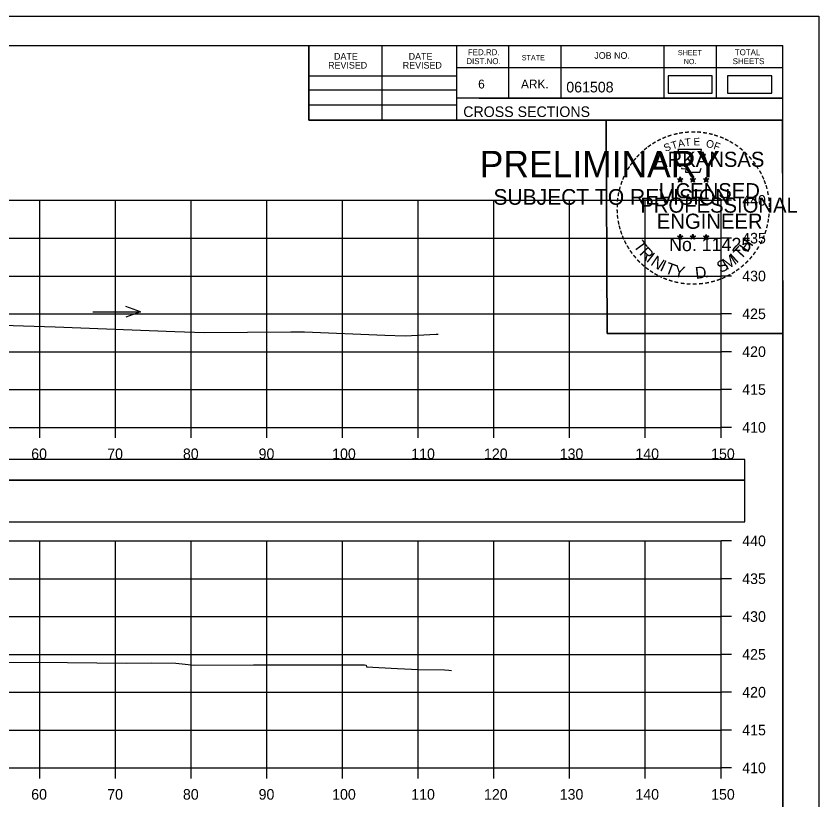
# Model space of a CAD drawing. Extents: x 1371057 to 1372761, y 380005 to 390517.
# Drawn here: x 1371617.7 to 1371723.8, y 387795 to 387898.6 of the extents above; entities that cross this region are included whole.
import ezdxf

# ---------------------------------------------------------------- set-up
doc = ezdxf.new("R2010")
doc.units = 0
for name, color, linetype in [('R_Axis', 7, 'Continuous'), ('R_Axis Annot', 7, 'Continuous'), ('R_Border', 7, 'Continuous'), ('R_Border PE', 7, 'Continuous'), ('R_Border Prem', 7, 'Continuous'), ('R_Detour', 7, 'Continuous'), ('R_Dimension', 7, 'Continuous'), ('R_Exist Surface', 7, 'Continuous'), ('R_Grid', 7, 'Continuous'), ('R_No Plot', 7, 'Continuous'), ('R_Water Annot', 7, 'Continuous')]:
    doc.layers.add(name, color=color, linetype=linetype)

msp = doc.modelspace()

# ---------------------------------------------------------------- linework, layer by layer
at = {"layer": 'R_Axis'}
for p, q in [((1371710.87, 387844.23), (1371710.87, 387874.23)), ((1371712.27, 387874.23), (1371710.87, 387874.23)), ((1371712.27, 387869.23), (1371710.87, 387869.23)), ((1371712.27, 387864.23), (1371710.87, 387864.23)), ((1371712.27, 387859.23), (1371710.87, 387859.23)), ((1371712.27, 387854.23), (1371710.87, 387854.23)), ((1371712.27, 387849.23), (1371710.87, 387849.23)), ((1371410.87, 387844.23), (1371710.87, 387844.23)), ((1371620.87, 387842.83), (1371620.87, 387844.23)), ((1371630.87, 387842.83), (1371630.87, 387844.23)), ((1371640.87, 387842.83), (1371640.87, 387844.23)), ((1371650.87, 387842.83), (1371650.87, 387844.23)), ((1371660.87, 387842.83), (1371660.87, 387844.23)), ((1371670.87, 387842.83), (1371670.87, 387844.23)), ((1371680.87, 387842.83), (1371680.87, 387844.23)), ((1371690.87, 387842.83), (1371690.87, 387844.23)), ((1371700.87, 387842.83), (1371700.87, 387844.23)), ((1371710.87, 387842.83), (1371710.87, 387844.23)), ((1371712.27, 387844.23), (1371710.87, 387844.23)), ((1371710.87, 387799.23), (1371710.87, 387829.23)), ((1371712.27, 387829.23), (1371710.87, 387829.23)), ((1371712.27, 387824.23), (1371710.87, 387824.23)), ((1371712.27, 387819.23), (1371710.87, 387819.23)), ((1371712.27, 387814.23), (1371710.87, 387814.23)), ((1371712.27, 387809.23), (1371710.87, 387809.23)), ((1371712.27, 387804.23), (1371710.87, 387804.23)), ((1371410.87, 387799.23), (1371710.87, 387799.23)), ((1371620.87, 387797.83), (1371620.87, 387799.23)), ((1371630.87, 387797.83), (1371630.87, 387799.23)), ((1371640.87, 387797.83), (1371640.87, 387799.23)), ((1371650.87, 387797.83), (1371650.87, 387799.23)), ((1371660.87, 387797.83), (1371660.87, 387799.23)), ((1371670.87, 387797.83), (1371670.87, 387799.23)), ((1371680.87, 387797.83), (1371680.87, 387799.23)), ((1371690.87, 387797.83), (1371690.87, 387799.23)), ((1371700.87, 387797.83), (1371700.87, 387799.23)), ((1371710.87, 387797.83), (1371710.87, 387799.23)), ((1371712.27, 387799.23), (1371710.87, 387799.23))]:
    msp.add_line(p, q, dxfattribs=at)
at = {"layer": 'R_Border'}
for p, q in [((1371402.87, 387894.69), (1371719.05, 387894.69)), ((1371656.41, 387884.81), (1371656.41, 387894.69)), ((1371666.09, 387884.81), (1371666.09, 387894.69)), ((1371675.95, 387894.69), (1371675.95, 387884.81)), ((1371682.79, 387894.69), (1371682.79, 387887.75)), ((1371689.73, 387894.69), (1371689.73, 387887.75)), ((1371703.31, 387894.69), (1371703.31, 387887.75)), ((1371710.25, 387894.69), (1371710.25, 387887.75)), ((1371719.05, 387689.23), (1371719.05, 387894.69)), ((1371719.05, 387891.75), (1371675.95, 387891.75)), ((1371719.05, 387891.77), (1371719.05, 387891.77)), ((1371656.41, 387890.67), (1371675.95, 387890.67)), ((1371656.41, 387888.81), (1371675.95, 387888.81)), ((1371656.41, 387886.87), (1371675.95, 387886.87)), ((1371719.05, 387887.75), (1371675.95, 387887.75)), ((1371678.91, 387887.75), (1371719.05, 387887.75)), ((1371719.05, 387884.81), (1371656.41, 387884.81))]:
    msp.add_line(p, q, dxfattribs=at)
at = {"layer": 'R_Border PE'}
for p, q in [((1371705.49, 387877.32), (1371705.45, 387877.06)), ((1371705.49, 387876.95), (1371705.49, 387877.32)), ((1371705.49, 387877.32), (1371705.54, 387877.07)), ((1371707.16, 387877.32), (1371707.12, 387877.06)), ((1371707.16, 387876.95), (1371707.16, 387877.32)), ((1371707.16, 387877.32), (1371707.21, 387877.07)), ((1371708.92, 387877.3), (1371708.88, 387877.05)), ((1371708.92, 387876.94), (1371708.92, 387877.3)), ((1371708.92, 387877.3), (1371708.97, 387877.05)), ((1371705.14, 387877.06), (1371705.49, 387876.95)), ((1371705.14, 387877.06), (1371705.39, 387877.02)), ((1371705.14, 387877.06), (1371705.37, 387876.94)), ((1371705.27, 387876.65), (1371705.49, 387876.95)), ((1371705.27, 387876.65), (1371705.4, 387876.9)), ((1371705.27, 387876.65), (1371705.48, 387876.87)), ((1371705.7, 387876.65), (1371705.48, 387876.87)), ((1371705.83, 387877.06), (1371705.49, 387876.95)), ((1371705.7, 387876.65), (1371705.49, 387876.95)), ((1371705.83, 387877.06), (1371705.55, 387877.01)), ((1371705.7, 387876.65), (1371705.56, 387876.95)), ((1371705.83, 387877.06), (1371705.63, 387876.96)), ((1371706.81, 387877.06), (1371707.16, 387876.95)), ((1371706.81, 387877.06), (1371707.06, 387877.02)), ((1371706.81, 387877.06), (1371707.04, 387876.94)), ((1371706.94, 387876.65), (1371707.16, 387876.95)), ((1371706.94, 387876.65), (1371707.07, 387876.9)), ((1371706.94, 387876.65), (1371707.15, 387876.87)), ((1371707.37, 387876.65), (1371707.15, 387876.87)), ((1371707.5, 387877.06), (1371707.16, 387876.95)), ((1371707.37, 387876.65), (1371707.16, 387876.95)), ((1371707.5, 387877.06), (1371707.22, 387877.01)), ((1371707.37, 387876.65), (1371707.23, 387876.95)), ((1371707.5, 387877.06), (1371707.3, 387876.96)), ((1371708.57, 387877.05), (1371708.92, 387876.94)), ((1371708.57, 387877.05), (1371708.82, 387877.01)), ((1371708.57, 387877.05), (1371708.81, 387876.93)), ((1371708.7, 387876.64), (1371708.92, 387876.94)), ((1371708.7, 387876.64), (1371708.83, 387876.89)), ((1371708.7, 387876.64), (1371708.92, 387876.86)), ((1371709.27, 387877.05), (1371708.92, 387876.94)), ((1371709.13, 387876.64), (1371708.92, 387876.94)), ((1371709.13, 387876.64), (1371708.92, 387876.86)), ((1371709.27, 387877.05), (1371708.98, 387877)), ((1371709.13, 387876.64), (1371709, 387876.93)), ((1371709.27, 387877.05), (1371709.06, 387876.95)), ((1371705.13, 387869.49), (1371705.48, 387869.38)), ((1371705.13, 387869.49), (1371705.39, 387869.44)), ((1371705.13, 387869.49), (1371705.37, 387869.37)), ((1371705.27, 387869.08), (1371705.48, 387869.38)), ((1371705.27, 387869.08), (1371705.39, 387869.33)), ((1371705.27, 387869.08), (1371705.48, 387869.3)), ((1371705.48, 387869.74), (1371705.44, 387869.49)), ((1371705.48, 387869.38), (1371705.48, 387869.74)), ((1371705.48, 387869.74), (1371705.53, 387869.49)), ((1371705.83, 387869.49), (1371705.48, 387869.38)), ((1371705.7, 387869.08), (1371705.48, 387869.38)), ((1371705.7, 387869.08), (1371705.48, 387869.3)), ((1371705.83, 387869.49), (1371705.54, 387869.44)), ((1371705.7, 387869.08), (1371705.56, 387869.37)), ((1371705.83, 387869.49), (1371705.63, 387869.39)), ((1371706.8, 387869.49), (1371707.15, 387869.38)), ((1371706.8, 387869.49), (1371707.06, 387869.44)), ((1371706.8, 387869.49), (1371707.04, 387869.37)), ((1371706.94, 387869.08), (1371707.15, 387869.38)), ((1371706.94, 387869.08), (1371707.06, 387869.33)), ((1371706.94, 387869.08), (1371707.15, 387869.3)), ((1371707.15, 387869.74), (1371707.11, 387869.49)), ((1371707.15, 387869.38), (1371707.15, 387869.74)), ((1371707.15, 387869.74), (1371707.2, 387869.49)), ((1371707.5, 387869.49), (1371707.15, 387869.38)), ((1371707.36, 387869.08), (1371707.15, 387869.38)), ((1371707.36, 387869.08), (1371707.15, 387869.3)), ((1371707.5, 387869.49), (1371707.21, 387869.44)), ((1371707.36, 387869.08), (1371707.23, 387869.37)), ((1371707.5, 387869.49), (1371707.29, 387869.39)), ((1371708.57, 387869.48), (1371708.92, 387869.37)), ((1371708.57, 387869.48), (1371708.82, 387869.43)), ((1371708.57, 387869.48), (1371708.81, 387869.36)), ((1371708.7, 387869.07), (1371708.92, 387869.37)), ((1371708.7, 387869.07), (1371708.83, 387869.32)), ((1371708.7, 387869.07), (1371708.92, 387869.29)), ((1371708.92, 387869.73), (1371708.88, 387869.48)), ((1371708.92, 387869.37), (1371708.92, 387869.73)), ((1371708.92, 387869.73), (1371708.97, 387869.48)), ((1371709.27, 387869.48), (1371708.92, 387869.37)), ((1371709.13, 387869.07), (1371708.92, 387869.37)), ((1371709.13, 387869.07), (1371708.92, 387869.29)), ((1371709.27, 387869.48), (1371708.98, 387869.43)), ((1371709.13, 387869.07), (1371708.99, 387869.36)), ((1371709.27, 387869.48), (1371709.06, 387869.38))]:
    msp.add_line(p, q, dxfattribs=at)
for points in [[(1371705.18, 387880.94), (1371705.45, 387880.11)], [(1371708.69, 387880.02), (1371708.83, 387880.3), (1371708.15, 387880.28), (1371708.29, 387880.94), (1371705.18, 387880.94)], [(1371705.67, 387878.52), (1371705.67, 387878.43), (1371706.23, 387878.41), (1371706.18, 387877.94), (1371708.05, 387877.94), (1371708.25, 387878.47)], [(1371705.49, 387877.32), (1371705.7, 387876.65), (1371705.14, 387877.06), (1371705.83, 387877.06), (1371705.27, 387876.65), (1371705.49, 387877.32)], [(1371707.16, 387877.32), (1371707.37, 387876.65), (1371706.81, 387877.06), (1371707.5, 387877.06), (1371706.94, 387876.65), (1371707.16, 387877.32)], [(1371708.92, 387877.3), (1371709.13, 387876.64), (1371708.57, 387877.05), (1371709.27, 387877.05), (1371708.7, 387876.64), (1371708.92, 387877.3)], [(1371705.48, 387869.74), (1371705.7, 387869.08), (1371705.13, 387869.49), (1371705.83, 387869.49), (1371705.27, 387869.08), (1371705.48, 387869.74)], [(1371707.15, 387869.74), (1371707.36, 387869.08), (1371706.8, 387869.49), (1371707.5, 387869.49), (1371706.94, 387869.08), (1371707.15, 387869.74)], [(1371708.92, 387869.73), (1371709.13, 387869.07), (1371708.57, 387869.48), (1371709.27, 387869.48), (1371708.7, 387869.07), (1371708.92, 387869.73)]]:
    msp.add_lwpolyline(points, dxfattribs=at)
for centre, radius in [((1371705.49, 387876.95), 0.172), ((1371705.49, 387876.95), 0.145), ((1371705.49, 387876.95), 0.116), ((1371705.49, 387876.95), 0.0991), ((1371705.49, 387876.95), 0.0747), ((1371705.49, 387876.95), 0.0495), ((1371705.49, 387876.95), 0.0296), ((1371707.16, 387876.95), 0.172), ((1371707.16, 387876.95), 0.145), ((1371707.16, 387876.95), 0.116), ((1371707.16, 387876.95), 0.0991), ((1371707.16, 387876.95), 0.0747), ((1371707.16, 387876.95), 0.0495), ((1371707.16, 387876.95), 0.0296), ((1371708.92, 387876.94), 0.172), ((1371708.92, 387876.94), 0.145), ((1371708.92, 387876.94), 0.116), ((1371708.92, 387876.94), 0.0991), ((1371708.92, 387876.94), 0.0747), ((1371708.92, 387876.94), 0.0495), ((1371708.92, 387876.94), 0.0296), ((1371705.48, 387869.38), 0.172), ((1371705.48, 387869.38), 0.145), ((1371705.48, 387869.38), 0.116), ((1371705.48, 387869.38), 0.0991), ((1371705.48, 387869.38), 0.0747), ((1371705.48, 387869.38), 0.0495), ((1371705.48, 387869.38), 0.0296), ((1371707.15, 387869.38), 0.172), ((1371707.15, 387869.38), 0.145), ((1371707.15, 387869.38), 0.116), ((1371707.15, 387869.38), 0.0991), ((1371707.15, 387869.38), 0.0747), ((1371707.15, 387869.38), 0.0495), ((1371707.15, 387869.38), 0.0296), ((1371708.92, 387869.37), 0.172), ((1371708.92, 387869.37), 0.145), ((1371708.92, 387869.37), 0.116), ((1371708.92, 387869.37), 0.0991), ((1371708.92, 387869.37), 0.0747), ((1371708.92, 387869.37), 0.0495), ((1371708.92, 387869.37), 0.0296)]:
    msp.add_circle(centre, radius, dxfattribs=at)
at = {"layer": 'R_Detour'}
msp.add_lwpolyline([(1371407.72, 387837.27), (1371714.03, 387837.27), (1371714.03, 387839.98), (1371407.72, 387839.98)], close=True, dxfattribs=at)
at = {"layer": 'R_Dimension'}
for points in [[(1371703.87, 387888.37), (1371709.7, 387888.37), (1371709.7, 387890.68), (1371703.87, 387890.68)], [(1371711.74, 387888.37), (1371717.57, 387888.37), (1371717.57, 387890.68), (1371711.74, 387890.68)], [(1371407.72, 387831.75), (1371714.03, 387831.75), (1371714.03, 387837.27), (1371407.72, 387837.27)]]:
    msp.add_lwpolyline(points, close=True, dxfattribs=at)
at = {"layer": 'R_Exist Surface'}
for points in [[(1371615.95, 387857.72), (1371622.93, 387857.53), (1371638.74, 387856.9), (1371642.59, 387856.76), (1371654.04, 387856.86), (1371655.87, 387856.85), (1371666.48, 387856.42), (1371669.13, 387856.33), (1371673.26, 387856.53), (1371673.52, 387856.54)], [(1371608.66, 387813.1), (1371620.66, 387813.2), (1371632.3, 387813.08), (1371635.66, 387813.11), (1371638.87, 387813.09), (1371641.33, 387812.81), (1371649.12, 387812.87), (1371657.29, 387812.87), (1371663.79, 387812.84), (1371663.98, 387812.81), (1371664.06, 387812.58), (1371668.13, 387812.35), (1371670.9, 387812.21), (1371674.35, 387812.18), (1371674.92, 387812.15), (1371675.25, 387812.11)]]:
    msp.add_lwpolyline(points, dxfattribs=at)
at = {"layer": 'R_Grid'}
for p, q in [((1371410.87, 387874.23), (1371710.87, 387874.23)), ((1371620.87, 387844.23), (1371620.87, 387874.23)), ((1371630.87, 387844.23), (1371630.87, 387874.23)), ((1371640.87, 387844.23), (1371640.87, 387874.23)), ((1371650.87, 387844.23), (1371650.87, 387874.23)), ((1371660.87, 387844.23), (1371660.87, 387874.23)), ((1371670.87, 387844.23), (1371670.87, 387874.23)), ((1371680.87, 387844.23), (1371680.87, 387874.23)), ((1371690.87, 387844.23), (1371690.87, 387874.23)), ((1371700.87, 387844.23), (1371700.87, 387874.23)), ((1371710.87, 387844.23), (1371710.87, 387874.23)), ((1371410.87, 387869.23), (1371710.87, 387869.23)), ((1371410.87, 387864.23), (1371710.87, 387864.23)), ((1371410.87, 387859.23), (1371710.87, 387859.23)), ((1371410.87, 387854.23), (1371710.87, 387854.23)), ((1371410.87, 387849.23), (1371710.87, 387849.23)), ((1371410.87, 387844.23), (1371710.87, 387844.23)), ((1371410.87, 387829.23), (1371710.87, 387829.23)), ((1371620.87, 387799.23), (1371620.87, 387829.23)), ((1371630.87, 387799.23), (1371630.87, 387829.23)), ((1371640.87, 387799.23), (1371640.87, 387829.23)), ((1371650.87, 387799.23), (1371650.87, 387829.23)), ((1371660.87, 387799.23), (1371660.87, 387829.23)), ((1371670.87, 387799.23), (1371670.87, 387829.23)), ((1371680.87, 387799.23), (1371680.87, 387829.23)), ((1371690.87, 387799.23), (1371690.87, 387829.23)), ((1371700.87, 387799.23), (1371700.87, 387829.23)), ((1371710.87, 387799.23), (1371710.87, 387829.23)), ((1371410.87, 387824.23), (1371710.87, 387824.23)), ((1371410.87, 387819.23), (1371710.87, 387819.23)), ((1371410.87, 387814.23), (1371710.87, 387814.23)), ((1371410.87, 387809.23), (1371710.87, 387809.23)), ((1371410.87, 387804.23), (1371710.87, 387804.23)), ((1371410.87, 387799.23), (1371710.87, 387799.23))]:
    msp.add_line(p, q, dxfattribs=at)
at = {"layer": 'R_No Plot'}
for p, q in [((1371390.47, 387898.58), (1371723.8, 387898.58)), ((1371695.09, 387862.35), (1371695.09, 387862.35))]:
    msp.add_line(p, q, dxfattribs=at)
for points in [[(1371390.46, 387898.58), (1371723.8, 387898.58), (1371723.8, 387685.24), (1371390.46, 387685.24)], [(1371636.79, 387894.69), (1371656.41, 387894.69), (1371656.41, 387884.81), (1371672.52, 387884.81), (1371695.72, 387884.81), (1371695.84, 387856.65), (1371719.05, 387856.65), (1371719.05, 387689.23), (1371402.87, 387689.23), (1371402.87, 387894.69)], [(1371695.72, 387884.81), (1371718.93, 387884.81), (1371719.05, 387856.65), (1371695.84, 387856.65)]]:
    msp.add_lwpolyline(points, close=True, dxfattribs=at)
at = {"layer": 'R_Water Annot'}
for p, q in [((1371627.9, 387859.51), (1371634.18, 387859.51)), ((1371634.18, 387859.51), (1371632.26, 387860.21)), ((1371634.18, 387859.51), (1371632.26, 387858.81))]:
    msp.add_line(p, q, dxfattribs=at)

# ---------------------------------------------------------------- texts
at = {"layer": 'R_Axis Annot'}
for s, p in [('440', (1371713.67, 387873.53)), ('435', (1371713.67, 387868.53)), ('430', (1371713.67, 387863.53)), ('425', (1371713.67, 387858.53)), ('420', (1371713.67, 387853.53)), ('415', (1371713.67, 387848.53)), ('410', (1371713.67, 387843.53)), ('60', (1371619.75, 387840.03)), ('70', (1371629.79, 387840.03)), ('80', (1371639.79, 387840.03)), ('90', (1371649.79, 387840.03)), ('100', (1371659.5, 387840.03)), ('110', (1371669.95, 387840.03)), ('120', (1371679.56, 387840.03)), ('130', (1371689.56, 387840.03)), ('140', (1371699.56, 387840.03)), ('150', (1371709.56, 387840.03)), ('440', (1371713.67, 387828.53)), ('435', (1371713.67, 387823.53)), ('430', (1371713.67, 387818.53)), ('425', (1371713.67, 387813.53)), ('420', (1371713.67, 387808.53)), ('415', (1371713.67, 387803.53)), ('410', (1371713.67, 387798.53)), ('60', (1371619.75, 387795.03)), ('70', (1371629.79, 387795.03)), ('80', (1371639.79, 387795.03)), ('90', (1371649.79, 387795.03)), ('100', (1371659.5, 387795.03)), ('110', (1371669.95, 387795.03)), ('120', (1371679.56, 387795.03)), ('130', (1371689.56, 387795.03)), ('140', (1371699.56, 387795.03)), ('150', (1371709.56, 387795.03))]:
    msp.add_text(s, height=1.4, dxfattribs=at).set_placement(p)
at = {"layer": 'R_Border'}
for s, height, p in [('FED.RD.', 0.782, (1371677.43, 387893.41)), ('TOTAL', 0.782, (1371712.69, 387893.41)), ('DATE', 0.879, (1371659.75, 387892.82)), ('DATE', 0.879, (1371669.61, 387892.82)), ('STATE', 0.684, (1371684.55, 387892.73)), ('JOB NO.', 0.879, (1371694.13, 387892.93)), ('SHEET', 0.684, (1371705.17, 387893.41)), ('REVISED', 0.879, (1371658.97, 387891.64)), ('REVISED', 0.879, (1371668.83, 387891.64)), ('DIST.NO.', 0.782, (1371677.23, 387892.23)), ('NO.', 0.684, (1371705.95, 387892.23)), ('SHEETS', 0.782, (1371712.41, 387892.23)), ('6', 1.17, (1371678.79, 387889.01)), ('ARK.', 1.172, (1371684.45, 387889.01)), ('061508', 1.4, (1371690.43, 387888.49)), ('CROSS SECTIONS', 1.4, (1371676.82, 387885.24))]:
    msp.add_text(s, height=height, rotation=360, dxfattribs=at).set_placement(p)
at = {"layer": 'R_Border PE'}
for s, height, rotation, p in [('-', 1.6, 24.3072, (1371703.29, 387881.8)), ('-', 1.6, 19.1761, (1371703.93, 387882.07)), ('-', 1.6, 13.6301, (1371704.68, 387882.31)), ('-', 1.6, 10.2193, (1371705.35, 387882.47)), ('-', 1.6, 5.8968, (1371706.08, 387882.58)), ('-', 1.6, 0.1862, (1371706.86, 387882.65)), ('-', 1.6, 357.743, (1371707.58, 387882.64)), ('-', 1.6, 352.1617, (1371708.32, 387882.58)), ('-', 1.6, 347.2049, (1371709.04, 387882.47)), ('-', 1.6, 342.3362, (1371709.68, 387882.31)), ('-', 1.6, 337.8551, (1371710.41, 387882.09)), ('-', 1.6, 36.2317, (1371701.48, 387880.72)), ('-', 1.6, 34.0636, (1371702.06, 387881.11)), ('-', 1.6, 28.7918, (1371702.66, 387881.48)), ('S', 1, 21.594, (1371703.53, 387880.62)), ('T', 1, 16.4036, (1371704.45, 387880.95)), ('A', 1, 11.2132, (1371705.27, 387881.2)), ('T', 1, 6.0228, (1371706.12, 387881.37)), ('E', 1, 0.8323, (1371707.23, 387881.48)), ('O', 1, 350.4515, (1371708.83, 387881.27)), ('F', 1, 340.0707, (1371709.79, 387881.04)), ('-', 1.6, 334.1211, (1371711.04, 387881.82)), ('-', 1.6, 329.6409, (1371711.62, 387881.54)), ('-', 1.6, 325.8627, (1371712.26, 387881.18)), ('-', 1.6, 42.9622, (1371700.58, 387879.92)), ('-', 1.6, 38.9507, (1371701.01, 387880.34)), ('ARKANSAS', 2, 360, (1371702.03, 387878.65)), ('-', 1.6, 320.5297, (1371712.87, 387880.75)), ('-', 1.6, 315.5786, (1371713.47, 387880.26)), ('-', 1.6, 50.6142, (1371699.72, 387878.96)), ('-', 1.6, 48.423, (1371700.13, 387879.44)), ('-', 1.6, 309.8797, (1371714.04, 387879.71)), ('-', 1.6, 306.6522, (1371714.57, 387879.11)), ('-', 1.6, 58.0706, (1371698.99, 387877.86)), ('-', 1.6, 54.2325, (1371699.31, 387878.39)), ('-', 1.4, 303.6753, (1371715.05, 387878.54)), ('-', 1.6, 67.7743, (1371698.41, 387876.64)), ('-', 1.6, 62.8713, (1371698.67, 387877.25)), ('-', 1.6, 299.6684, (1371715.37, 387877.94)), ('-', 1.6, 294.6628, (1371715.7, 387877.32)), ('-', 1.6, 72.3945, (1371698.2, 387876.01)), ('LICENSED', 2, 360, (1371702.63, 387874.5)), ('DWB', 0.01, 360, (1371705.47, 387876.95)), ('DWB', 0.01, 360, (1371707.14, 387876.95)), ('DWB', 0.01, 360, (1371708.91, 387876.94)), ('-', 1.6, 290.5728, (1371715.95, 387876.75)), ('-', 1.6, 285.1233, (1371716.19, 387876.17)), ('-', 1.6, 81.2013, (1371697.87, 387874.58)), ('-', 1.6, 75.461, (1371698, 387875.29)), ('-', 1.6, 280.5493, (1371716.39, 387875.42)), ('-', 1.6, 85.1863, (1371697.79, 387873.89)), ('PROFESSIONAL', 2, 360, (1371700.21, 387872.6)), ('-', 1.6, 276.5962, (1371716.55, 387874.66)), ('-', 1.6, 94.1959, (1371697.8, 387872.46)), ('-', 1.6, 89.0622, (1371697.77, 387873.19)), ('-', 1.6, 274.3301, (1371716.61, 387873.93)), ('-', 1.6, 269.9407, (1371716.64, 387873.3)), ('-', 1.6, 98.9479, (1371697.87, 387871.8)), ('ENGINEER', 2, 360, (1371702.39, 387870.47)), ('-', 1.6, 263.5172, (1371716.62, 387872.64)), ('-', 1.6, 101.7149, (1371698.01, 387871.06)), ('-', 1.6, 105.4578, (1371698.17, 387870.47)), ('-', 1.6, 255.7626, (1371716.44, 387871.3)), ('-', 1.6, 260.9953, (1371716.55, 387871.98)), ('-', 1.6, 109.0874, (1371698.38, 387869.84)), ('-', 1.6, 252.8681, (1371716.26, 387870.58)), ('-', 1.6, 114.0643, (1371698.64, 387869.24)), ('-', 1.6, 115.7289, (1371698.94, 387868.62)), ('T', 1.54, 306.0406, (1371699.24, 387868.22)), ('No. 11425', 1.757, 360, (1371704.02, 387867.52)), ('DWB', 0.01, 360, (1371705.47, 387869.37)), ('DWB', 0.01, 360, (1371707.14, 387869.37)), ('DWB', 0.01, 360, (1371708.91, 387869.36)), ('H', 1.54, 54.6088, (1371714.36, 387867.25)), ('-', 1.6, 244.6197, (1371715.78, 387869.28)), ('-', 1.6, 247.8887, (1371716.04, 387869.91)), ('-', 1.6, 120.4471, (1371699.3, 387868.04)), ('-', 1.6, 125.8934, (1371699.7, 387867.48)), ('R', 1.54, 314.005, (1371700, 387867.17)), ('T', 1.54, 46.6444, (1371713.47, 387866.31)), ('-', 1.6, 239.0712, (1371715.38, 387868.53)), ('-', 1.6, 130.7181, (1371700.17, 387866.93)), ('I', 1.54, 321.9694, (1371700.9, 387866.24)), ('N', 1.54, 326.5002, (1371701.47, 387865.76)), ('M', 1.54, 32.6563, (1371711.63, 387864.98)), ('I', 1.54, 42.1136, (1371712.91, 387865.83)), ('-', 1.6, 231.2538, (1371714.55, 387867.31)), ('-', 1.6, 233.8452, (1371714.98, 387867.88)), ('-', 1.6, 134.2238, (1371700.68, 387866.38)), ('-', 1.6, 138.9338, (1371701.21, 387865.92)), ('I', 1.54, 335.3603, (1371702.68, 387864.98)), ('T', 1.54, 339.8912, (1371703.34, 387864.65)), ('Y', 1.54, 347.8556, (1371704.56, 387864.21)), ('S', 1.54, 26.9312, (1371710.79, 387864.58)), ('-', 1.6, 221.0851, (1371713.55, 387866.24)), ('-', 1.6, 225.7653, (1371714.07, 387866.75)), ('-', 1.6, 144.6463, (1371701.76, 387865.51)), ('-', 1.6, 148.0898, (1371702.32, 387865.14)), ('-', 1.6, 151.5704, (1371702.9, 387864.81)), ('D', 1.54, 6.3969, (1371707.54, 387863.85)), ('-', 1.6, 207.3568, (1371711.91, 387865.03)), ('-', 1.6, 212.2491, (1371712.47, 387865.38)), ('-', 1.6, 215.7363, (1371713, 387865.77)), ('-', 1.6, 154.6002, (1371703.43, 387864.57)), ('-', 1.6, 158.5612, (1371704.05, 387864.31)), ('-', 1.6, 162.7983, (1371704.74, 387864.1)), ('-', 1.6, 167.5555, (1371705.45, 387863.94)), ('-', 1.6, 191.2858, (1371709.26, 387864)), ('.', 1.54, 13.7642, (1371708.74, 387863.98)), ('-', 1.6, 195.4743, (1371709.99, 387864.2)), ('-', 1.6, 200.7184, (1371710.67, 387864.44)), ('-', 1.6, 204.2516, (1371711.29, 387864.71)), ('-', 1.6, 173.1155, (1371706.22, 387863.83)), ('-', 1.6, 176.5183, (1371706.97, 387863.77)), ('-', 1.6, 181.5918, (1371707.72, 387863.79)), ('-', 1.6, 185.8167, (1371708.52, 387863.87))]:
    msp.add_text(s, height=height, rotation=rotation, dxfattribs=at).set_placement(p)
at = {"layer": 'R_Border Prem'}
for s, height, p in [('PRELIMINARY', 3.5, (1371679, 387877.27)), ('DWB', 0.01, (1371679.75, 387879.12)), ('SUBJECT TO REVISION', 2.0751, (1371680.81, 387873.64))]:
    msp.add_text(s, height=height, rotation=360, dxfattribs=at).set_placement(p)

doc.saveas('drawing.dxf')
